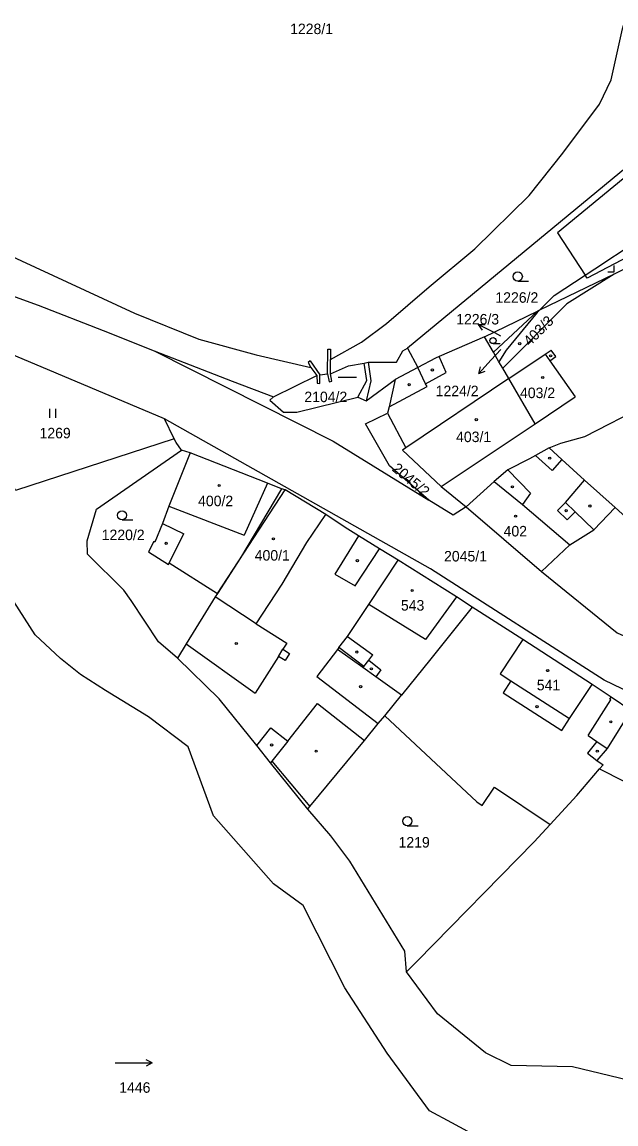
# Model space of a CAD drawing. Extents: x -679220 to -673243, y -1075091 to -1066557.
# Drawn here: x -677024.2 to -676927.9, y -1070987.7 to -1070809.1 of the extents above; entities that cross this region are included whole.
import ezdxf

# ---------------------------------------------------------------- set-up
doc = ezdxf.new("R2010")
doc.units = 0
for name, color, linetype in [('Hranice parcel', 7, 'Continuous'), ('Parcelní čísla', 7, 'Continuous'), ('Pop  PČ popisy', 7, 'Continuous'), ('Vnitřní kresba', 7, 'Continuous'), ('Značky budov', 7, 'Continuous'), ('Značky kultur', 7, 'Continuous')]:
    doc.layers.add(name, color=color, linetype=linetype)

msp = doc.modelspace()

# ---------------------------------------------------------------- linework, layer by layer
at = {"layer": 'Hranice parcel'}
for p, q in [((-676922.3, -1070829.42), (-676961.7, -1070861.94)), ((-676928.21, -1070849.94), (-676940.3, -1070855.8)), ((-676949.2, -1070860.12), (-676940.63, -1070855.97)), ((-676940.63, -1070855.97), (-676947.77, -1070862.58)), ((-676940.3, -1070855.8), (-676940.63, -1070855.97)), ((-676947.77, -1070862.58), (-676949.2, -1070860.12)), ((-676961.7, -1070861.94), (-676960, -1070865.07)), ((-676946.86, -1070864.15), (-676947.77, -1070862.58)), ((-676960, -1070865.07), (-676963.68, -1070867.04)), ((-676946.26, -1070865.17), (-676946.86, -1070864.15)), ((-676983.42, -1070869.86), (-676976.36, -1070866.39)), ((-676996.92, -1070878.92), (-676998.33, -1070878.47)), ((-676956.22, -1070884.38), (-676952.19, -1070887.7)), ((-676952.19, -1070887.7), (-676939.98, -1070898.14)), ((-676965.38, -1070921.54), (-676962.64, -1070918.2))]:
    msp.add_line(p, q, dxfattribs=at)
for points in [[(-676974.19, -1070866.1), (-676974.18, -1070863.8), (-676969.16, -1070860.98), (-676965.1, -1070857.97), (-676958.19, -1070852.02), (-676950.78, -1070845.86), (-676941.98, -1070837.19), (-676936.51, -1070830.35), (-676930.57, -1070822.42), (-676928.68, -1070818.43), (-676926.82, -1070810.18), (-676922.01, -1070794.4)], [(-676922.3, -1070829.42), (-676921.57, -1070830.23), (-676937.35, -1070843.25), (-676932.87, -1070850.11)], [(-677048.97, -1070841.27), (-677048.15, -1070843.99), (-677046.93, -1070845.02), (-677035.63, -1070850.17), (-677030.09, -1070851.88), (-677021.57, -1070855), (-677011.01, -1070859.1), (-677002.76, -1070862.36), (-676990.12, -1070867.28), (-676983.42, -1070869.86)], [(-676932.87, -1070850.11), (-676931.34, -1070849.09), (-676924.76, -1070844.79), (-676917.86, -1070840.64), (-676917.11, -1070842.48)], [(-677035.28, -1070842.73), (-677005.93, -1070856.29), (-676995.51, -1070860.52), (-676986.22, -1070863.03), (-676977.33, -1070865.08), (-676976.36, -1070866.39)], [(-676917.11, -1070842.48), (-676932.55, -1070850.6), (-676932.87, -1070850.11)], [(-676915.43, -1070846.64), (-676916.71, -1070844.12), (-676923.47, -1070847.64), (-676928.21, -1070849.94)], [(-676928.21, -1070849.94), (-676935.88, -1070854.78), (-676946.26, -1070865.17)], [(-676940.3, -1070855.8), (-676937.91, -1070853.44), (-676932.87, -1070850.11)], [(-676940.3, -1070855.8), (-676940.68, -1070856.18), (-676945.67, -1070862.28), (-676946.86, -1070864.15)], [(-676949.2, -1070860.12), (-676956.57, -1070863.29), (-676957.17, -1070863.55), (-676960, -1070865.07)], [(-676999.51, -1070876.63), (-677025.25, -1070885.02), (-677027.52, -1070880.46), (-677032.67, -1070866.98), (-677031.85, -1070862.65), (-677030.74, -1070860.94)], [(-676999.51, -1070876.63), (-677001.05, -1070873.4), (-677030.74, -1070860.94)], [(-676974.19, -1070866.1), (-676971.23, -1070864.81), (-676968.69, -1070864.36), (-676968.08, -1070864.25), (-676963.45, -1070864.25), (-676962.47, -1070862.4), (-676961.7, -1070861.94)], [(-676956.22, -1070884.38), (-676940.99, -1070874.23), (-676945.26, -1070866.89), (-676946.26, -1070865.17)], [(-676983.42, -1070869.86), (-676983.98, -1070870.37), (-676981.8, -1070872.33), (-676979.62, -1070872.31), (-676969.76, -1070869.87), (-676968.36, -1070870.48), (-676963.68, -1070867.04)], [(-676976.36, -1070866.39), (-676976.35, -1070867.65), (-676975.9, -1070867.66), (-676975.87, -1070866.27), (-676974.64, -1070866.14), (-676974.39, -1070867.41), (-676973.95, -1070867.32), (-676974.19, -1070866.1)], [(-676963.68, -1070867.04), (-676964.68, -1070871.46), (-676964.91, -1070872.5)], [(-676952.19, -1070887.7), (-676954.26, -1070889.04), (-676958.25, -1070886.58), (-676964.59, -1070881.05), (-676968.47, -1070874.21), (-676964.91, -1070872.5)], [(-676964.91, -1070872.5), (-676961.96, -1070878.13), (-676962.48, -1070878.48), (-676956.22, -1070884.38)], [(-676938.74, -1070878.09), (-676936.86, -1070877.33), (-676932.97, -1070876.3), (-676923.07, -1070871.17)], [(-676998.33, -1070878.47), (-676999.2, -1070877.27), (-676999.51, -1070876.63)], [(-676998.95, -1070912.2), (-677002.04, -1070909.54), (-677006.46, -1070902.84), (-677007.67, -1070901.21), (-677013.58, -1070895.36), (-677013.59, -1070893.19), (-677012.09, -1070888.06), (-676998.33, -1070878.47)], [(-676996.92, -1070878.92), (-677000.39, -1070887.55), (-677001.4, -1070890.4), (-677002.62, -1070893.41), (-677002.78, -1070893.32), (-677003.69, -1070894.95), (-677000.43, -1070897), (-677000.32, -1070896.77), (-676992.48, -1070901.72)], [(-676982.11, -1070884.73), (-676984.4, -1070883.82), (-676996.92, -1070878.92)], [(-676938.74, -1070878.09), (-676940.94, -1070879.34), (-676941.93, -1070879.9), (-676945.41, -1070881.67), (-676947.66, -1070883.57), (-676952.19, -1070887.7)], [(-676928.04, -1070887.81), (-676932.98, -1070883.34), (-676936.65, -1070880), (-676938.74, -1070878.09)], [(-676982.11, -1070884.73), (-676988.77, -1070895.92), (-676992.48, -1070901.72)], [(-676963.22, -1070896.31), (-676966.21, -1070894.47), (-676969.63, -1070892.36), (-676971.78, -1070891.03), (-676974.91, -1070888.92), (-676981.51, -1070884.92), (-676982.11, -1070884.73)], [(-676939.98, -1070898.14), (-676935.39, -1070893.86), (-676931.48, -1070891.41), (-676928.04, -1070887.81)], [(-676912.7, -1070900.6), (-676919.24, -1070895.77), (-676928.04, -1070887.81)], [(-676951.91, -1070988.93), (-676954.49, -1070987.56), (-676958.13, -1070985.58), (-676964.97, -1070976.22), (-676971.85, -1070965.65), (-676978.58, -1070952.31), (-676983.41, -1070948.79), (-676993.11, -1070937.76), (-676997.22, -1070926.58), (-677003.69, -1070921.72), (-677010.64, -1070917.47), (-677014.71, -1070914.88), (-677017.94, -1070912.24), (-677022.03, -1070908.42), (-677029.52, -1070896.85)], [(-676962.64, -1070918.2), (-676966.81, -1070915.23), (-676968.91, -1070913.73), (-676968.78, -1070913.56), (-676972.83, -1070910.5), (-676971.42, -1070908.7), (-676967.97, -1070903.51), (-676963.22, -1070896.31)], [(-676951.21, -1070903.95), (-676953.77, -1070902.26), (-676963.22, -1070896.31)], [(-676939.98, -1070898.14), (-676927.72, -1070908.08), (-676919.35, -1070911.81)], [(-676992.48, -1070901.72), (-676992.84, -1070902.29), (-676997.54, -1070909.91), (-676998.95, -1070912.2)], [(-676951.21, -1070903.95), (-676957.9, -1070912.33), (-676962.64, -1070918.2)], [(-676925.47, -1070920.68), (-676928.65, -1070918.54), (-676931.75, -1070916.46), (-676943, -1070909.17), (-676951.21, -1070903.95)], [(-676977.83, -1070936.68), (-676983.87, -1070929.16), (-676986.12, -1070926.36), (-676992.2, -1070918.78), (-676998.95, -1070912.2)], [(-676925.47, -1070920.68), (-676929.35, -1070926.84), (-676930.99, -1070928.77), (-676929.97, -1070929.48), (-676930.56, -1070930.17)], [(-676977.83, -1070936.68), (-676977.5, -1070936.28), (-676968.67, -1070925.54), (-676966.42, -1070922.8), (-676965.38, -1070921.54)], [(-676965.38, -1070921.54), (-676950.43, -1070935.51), (-676949.61, -1070936.09), (-676947.61, -1070933.1), (-676938.54, -1070939.15)], [(-676938.54, -1070939.15), (-676934.25, -1070934.48), (-676930.56, -1070930.17)], [(-676930.56, -1070930.17), (-676922.78, -1070934.07), (-676916.35, -1070937.12), (-676915.23, -1070934.3), (-676905.63, -1070937.36), (-676905.29, -1070936.36), (-676904.69, -1070936.58), (-676904.43, -1070935.87), (-676902.22, -1070929.83)], [(-676961.86, -1070963.05), (-676962.1, -1070959.68), (-676971.05, -1070945.14), (-676974.1, -1070940.99), (-676977.83, -1070936.68)], [(-676938.54, -1070939.15), (-676941.16, -1070941.99), (-676960.11, -1070961.34), (-676961.86, -1070963.05)], [(-676897.3, -1070982.12), (-676904.11, -1070983.26), (-676910.7, -1070983.53), (-676919.9, -1070982.08), (-676934.94, -1070978.45), (-676944.87, -1070978.22), (-676949.05, -1070976.19), (-676956.85, -1070969.86), (-676961.86, -1070963.05)]]:
    msp.add_lwpolyline(points, dxfattribs=at)
at = {"layer": 'Pop  PČ popisy'}
for p, q in [((-676947.55, -1070859.49), (-676950.22, -1070858.13)), ((-676950.22, -1070858.13), (-676949.1, -1070858.14)), ((-676950.22, -1070858.13), (-676949.56, -1070859.03)), ((-676946.55, -1070860), (-676947.55, -1070859.49)), ((-676946.55, -1070862.18), (-676948.1, -1070863.87)), ((-676948.1, -1070863.87), (-676950.15, -1070866.06)), ((-676950.15, -1070866.06), (-676949.83, -1070864.99)), ((-676950.15, -1070866.06), (-676949.1, -1070865.67))]:
    msp.add_line(p, q, dxfattribs=at)
at = {"layer": 'Vnitřní kresba'}
for p, q in [((-677002.76, -1070862.36), (-676973.75, -1070877.04)), ((-676974.64, -1070866.14), (-676974.62, -1070862.13)), ((-676974.62, -1070862.13), (-676974.17, -1070862.13)), ((-676974.17, -1070862.13), (-676974.18, -1070863.8)), ((-676955.41, -1070865.92), (-676956.57, -1070863.29)), ((-676945.26, -1070866.89), (-676939.37, -1070862.93)), ((-676939.37, -1070862.93), (-676938.42, -1070862.29)), ((-676939.37, -1070862.93), (-676938.61, -1070864.01)), ((-676938.61, -1070864.01), (-676937.63, -1070863.32)), ((-676937.63, -1070863.32), (-676938.42, -1070862.29)), ((-676977.44, -1070864.01), (-676977.81, -1070864.27)), ((-676977.81, -1070864.27), (-676977.33, -1070865.08)), ((-676977.44, -1070864.01), (-676975.87, -1070866.27)), ((-676968.26, -1070867.2), (-676968.69, -1070864.36)), ((-676968.08, -1070864.25), (-676967.61, -1070867.23)), ((-676958.76, -1070867.71), (-676960, -1070865.07)), ((-676938.61, -1070864.01), (-676934.5, -1070869.83)), ((-676969.76, -1070869.87), (-676968.26, -1070867.2)), ((-676967.61, -1070867.23), (-676968.36, -1070870.48)), ((-676945.26, -1070866.89), (-676961.96, -1070878.13)), ((-676958.76, -1070867.71), (-676955.41, -1070865.92)), ((-676964.68, -1070871.46), (-676958.52, -1070868.15)), ((-676958.52, -1070868.15), (-676958.76, -1070867.71)), ((-676940.99, -1070874.23), (-676934.5, -1070869.83)), ((-676957.94, -1070897.72), (-677001.05, -1070873.4)), ((-676973.75, -1070877.04), (-676958.25, -1070886.58)), ((-676940.94, -1070879.34), (-676938.26, -1070881.77)), ((-676936.65, -1070880), (-676938.26, -1070881.77)), ((-676945.41, -1070881.67), (-676941.73, -1070885.48)), ((-676936.06, -1070886.95), (-676932.98, -1070883.34)), ((-676992.48, -1070901.72), (-676981.51, -1070884.92)), ((-676984.4, -1070883.82), (-676988.18, -1070892.25)), ((-676947.66, -1070883.57), (-676943.03, -1070887.27)), ((-676941.73, -1070885.48), (-676943.03, -1070887.27)), ((-677000.39, -1070887.55), (-676988.18, -1070892.25)), ((-676943.03, -1070887.27), (-676935.39, -1070893.86)), ((-676936.06, -1070886.95), (-676937.36, -1070888.28)), ((-676937.36, -1070888.28), (-676935.8, -1070889.78)), ((-676934.51, -1070888.46), (-676936.06, -1070886.95)), ((-676935.8, -1070889.78), (-676934.51, -1070888.46)), ((-676931.48, -1070891.41), (-676934.51, -1070888.46)), ((-677001.4, -1070890.4), (-676997.93, -1070892.04)), ((-676977.98, -1070893.43), (-676974.91, -1070888.92)), ((-677000.32, -1070896.77), (-676997.93, -1070892.04)), ((-676982.01, -1070900.21), (-676977.98, -1070893.43)), ((-676969.63, -1070892.36), (-676973.46, -1070898.57)), ((-676970.15, -1070900.5), (-676966.21, -1070894.47)), ((-676973.46, -1070898.57), (-676970.15, -1070900.5)), ((-676929.82, -1070915.77), (-676957.94, -1070897.72)), ((-676986.24, -1070906.65), (-676982.01, -1070900.21)), ((-676986.24, -1070906.65), (-676992.84, -1070902.29)), ((-676953.77, -1070902.26), (-676958.78, -1070909.19)), ((-676958.78, -1070909.19), (-676967.97, -1070903.51)), ((-676986.24, -1070906.65), (-676981.27, -1070909.79)), ((-676997.54, -1070909.91), (-676986.4, -1070917.89)), ((-676981.27, -1070909.79), (-676981.88, -1070910.75)), ((-676971.42, -1070908.7), (-676967.28, -1070911.68)), ((-676943, -1070909.17), (-676946.69, -1070914.77)), ((-676982.62, -1070911.92), (-676986.4, -1070917.89)), ((-676982.62, -1070911.92), (-676981.88, -1070910.75)), ((-676981.53, -1070912.6), (-676982.62, -1070911.92)), ((-676981.88, -1070910.75), (-676980.79, -1070911.44)), ((-676980.79, -1070911.44), (-676981.53, -1070912.6)), ((-676973.02, -1070910.8), (-676976.4, -1070915.17)), ((-676972.83, -1070910.5), (-676973.02, -1070910.8)), ((-676968.91, -1070913.73), (-676973.02, -1070910.8)), ((-676967.95, -1070912.51), (-676967.28, -1070911.68)), ((-676968.78, -1070913.56), (-676967.95, -1070912.51)), ((-676967.95, -1070912.51), (-676966, -1070914.1)), ((-676976.4, -1070915.17), (-676966.42, -1070922.8)), ((-676966, -1070914.1), (-676966.81, -1070915.23)), ((-676946.69, -1070914.77), (-676944.94, -1070915.89)), ((-676944.94, -1070915.89), (-676946.18, -1070917.83)), ((-676944.94, -1070915.89), (-676935.42, -1070922)), ((-676935.42, -1070922), (-676931.75, -1070916.46)), ((-676915.57, -1070922.62), (-676929.82, -1070915.77)), ((-676946.18, -1070917.83), (-676936.66, -1070923.94)), ((-676932.42, -1070924.77), (-676928.74, -1070918.97)), ((-676928.87, -1070918.88), (-676928.65, -1070918.54)), ((-676928.74, -1070918.97), (-676928.87, -1070918.88)), ((-676981.1, -1070925.65), (-676976.26, -1070919.53)), ((-676976.26, -1070919.53), (-676968.67, -1070925.54)), ((-676936.66, -1070923.94), (-676935.42, -1070922)), ((-676986.12, -1070926.36), (-676983.84, -1070923.48)), ((-676983.84, -1070923.48), (-676981.1, -1070925.65)), ((-676981.1, -1070925.65), (-676983.67, -1070928.91)), ((-676931.01, -1070925.72), (-676932.49, -1070927.62)), ((-676932.42, -1070924.77), (-676931.01, -1070925.72)), ((-676931.01, -1070925.72), (-676929.35, -1070926.84)), ((-676932.49, -1070927.62), (-676930.99, -1070928.77)), ((-676983.67, -1070928.91), (-676983.87, -1070929.16)), ((-676983.67, -1070928.91), (-676977.5, -1070936.28))]:
    msp.add_line(p, q, dxfattribs=at)
at = {"layer": 'Značky budov'}
for centre in [(-676943.5, -1070861.23), (-676938.49, -1070863.19), (-676957.65, -1070865.49), (-676939.77, -1070866.7), (-676961.41, -1070867.86), (-676950.53, -1070873.54), (-676938.64, -1070879.79), (-676992.22, -1070884.22), (-676944.68, -1070884.43), (-676935.96, -1070888.3), (-676932.12, -1070887.54), (-676944.17, -1070889.18), (-677000.8, -1070893.59), (-676983.42, -1070892.86), (-676969.81, -1070896.41), (-676960.94, -1070901.24), (-676989.44, -1070909.83), (-676969.91, -1070911.22), (-676967.54, -1070913.93), (-676938.96, -1070914.22), (-676969.28, -1070916.83), (-676940.69, -1070920.07), (-676928.72, -1070922.52), (-676983.71, -1070926.28), (-676976.49, -1070927.28), (-676930.93, -1070927.28)]:
    msp.add_circle(centre, 0.175, dxfattribs=at)
at = {"layer": 'Značky kultur'}
for p, q in [((-676928.21, -1070849.57), (-676928.21, -1070848.57)), ((-676943.82, -1070851.09), (-676942.07, -1070851.09)), ((-676929.21, -1070849.57), (-676928.21, -1070849.57)), ((-676947.82, -1070861.22), (-676946.64, -1070861.22)), ((-676972.94, -1070866.63), (-676969.94, -1070866.63)), ((-677019.68, -1070873.27), (-677019.68, -1070871.77)), ((-677018.68, -1070873.27), (-677018.68, -1070871.77)), ((-677007.96, -1070889.8), (-677006.21, -1070889.8)), ((-676961.72, -1070939.38), (-676959.97, -1070939.38)), ((-677009.07, -1070977.83), (-677003.07, -1070977.83)), ((-677003.07, -1070977.83), (-677004.05, -1070977.33)), ((-677003.07, -1070977.83), (-677004.05, -1070978.33))]:
    msp.add_line(p, q, dxfattribs=at)
for centre, radius in [((-676943.82, -1070850.34), 0.75), ((-676947.82, -1070860.72), 0.502), ((-677007.96, -1070889.05), 0.75), ((-676961.72, -1070938.63), 0.75)]:
    msp.add_circle(centre, radius, dxfattribs=at)

# ---------------------------------------------------------------- texts
at = {"layer": 'Parcelní čísla'}
for s, p in [('1228/1', (-676980.71, -1070811.04)), ('1226/2', (-676947.44, -1070854.59)), ('1226/3', (-676953.79, -1070858.11)), ('2104/2', (-676978.41, -1070870.7)), ('1224/2', (-676957.12, -1070869.74)), ('403/2', (-676943.45, -1070870.05)), ('1269', (-677021.33, -1070876.57)), ('403/1', (-676953.81, -1070877.18)), ('400/2', (-676995.63, -1070887.57)), ('1220/2', (-677011.25, -1070893.07)), ('402', (-676946.11, -1070892.47)), ('400/1', (-676986.45, -1070896.39)), ('2045/1', (-676955.76, -1070896.53)), ('543', (-676962.75, -1070904.49)), ('541', (-676940.73, -1070917.42)), ('1219', (-676963.14, -1070942.91)), ('1446', (-677008.41, -1070982.66))]:
    msp.add_text(s, height=1.7, dxfattribs=at).set_placement(p)
for s, rotation, p in [('403/3', 45, (-676941.88, -1070861.74)), ('2045/2', 320, (-676964.32, -1070881.7))]:
    msp.add_text(s, height=1.7, rotation=rotation, dxfattribs=at).set_placement(p)

doc.saveas('drawing.dxf')
